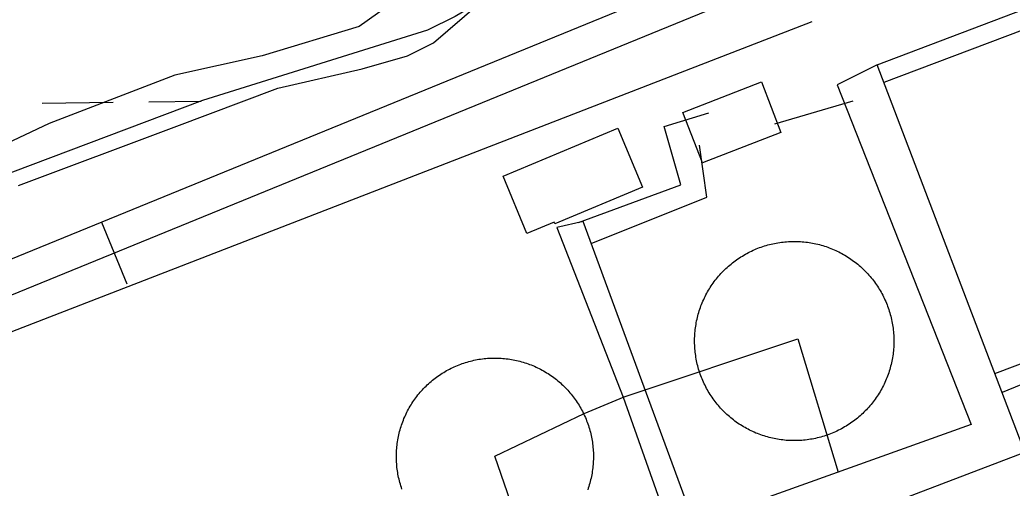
# Model space of a CAD drawing. Extents: x 3694830 to 3732949, y 415201 to 440970.
# Drawn here: x 3712257.5 to 3712704.1, y 429406.5 to 429617.3 of the extents above; entities that cross this region are included whole.
import ezdxf

# ---------------------------------------------------------------- set-up
doc = ezdxf.new("R2010")
doc.units = 0
for name, color, linetype in [('V-BLDG-OTLN', 7, 'Continuous'), ('V-DOMW-TANK', 7, 'Continuous'), ('V-ROAD-CNTR', 7, 'Continuous'), ('V-SITE-VEGE', 7, 'Continuous'), ('V-TOPO-SHOR', 7, 'Continuous'), ('V-UTIL-LINE', 7, 'Continuous'), ('V-WETL-SWMP', 7, 'Continuous')]:
    doc.layers.add(name, color=color, linetype=linetype)

msp = doc.modelspace()

# ---------------------------------------------------------------- linework, layer by layer
at = {"layer": 'V-BLDG-OTLN'}
for points in [[(3712600.06, 429566.68), (3712564.75, 429552.95), (3712555.93, 429575.64), (3712591.23, 429589.38)], [(3712537.76, 429541.97), (3712498.3, 429525.48), (3712497.95, 429526.32), (3712485.7, 429521.2), (3712474.96, 429546.91), (3712526.67, 429568.51)]]:
    msp.add_lwpolyline(points, close=True, dxfattribs=at)
at = {"layer": 'V-DOMW-TANK'}
for points in [[(3712561.31, 429469.32), (3712561.26, 429470.1), (3712561.22, 429470.89), (3712561.2, 429471.67), (3712561.18, 429472.45), (3712561.18, 429473.23), (3712561.2, 429474.02), (3712561.23, 429474.8), (3712561.27, 429475.58), (3712561.33, 429476.36), (3712561.4, 429477.14), (3712561.48, 429477.92), (3712561.58, 429478.69), (3712561.69, 429479.47), (3712561.81, 429480.24), (3712561.95, 429481.01), (3712562.1, 429481.78), (3712562.26, 429482.55), (3712562.44, 429483.31), (3712562.63, 429484.07), (3712562.84, 429484.82), (3712563.05, 429485.58), (3712563.28, 429486.33), (3712563.53, 429487.07), (3712563.78, 429487.8), (3712564.05, 429488.54), (3712564.33, 429489.27), (3712564.63, 429490), (3712564.94, 429490.72), (3712565.26, 429491.43), (3712565.59, 429492.14), (3712565.93, 429492.84), (3712566.29, 429493.54), (3712566.66, 429494.23), (3712567.04, 429494.91), (3712567.43, 429495.59), (3712567.83, 429496.26), (3712568.25, 429496.92), (3712568.68, 429497.58), (3712569.12, 429498.23), (3712569.57, 429498.87), (3712570.03, 429499.5), (3712570.5, 429500.12), (3712570.98, 429500.74), (3712571.48, 429501.35), (3712571.98, 429501.94), (3712572.5, 429502.53), (3712573.02, 429503.11), (3712573.56, 429503.69), (3712574.1, 429504.25), (3712574.65, 429504.8), (3712575.22, 429505.34), (3712575.79, 429505.88), (3712576.37, 429506.4), (3712576.97, 429506.91), (3712577.57, 429507.41), (3712578.18, 429507.9), (3712578.79, 429508.38), (3712579.42, 429508.85), (3712580.05, 429509.31), (3712580.7, 429509.76), (3712581.35, 429510.2), (3712582, 429510.62), (3712582.67, 429511.03), (3712583.34, 429511.44), (3712584.02, 429511.83), (3712584.7, 429512.21), (3712585.39, 429512.57), (3712586.09, 429512.92), (3712586.8, 429513.27), (3712587.5, 429513.6), (3712588.22, 429513.91), (3712588.94, 429514.22), (3712589.67, 429514.51), (3712590.4, 429514.79), (3712591.14, 429515.05), (3712591.88, 429515.31), (3712592.62, 429515.54), (3712593.37, 429515.78), (3712594.12, 429515.99), (3712594.88, 429516.19), (3712595.64, 429516.38), (3712596.4, 429516.55), (3712597.17, 429516.72), (3712597.94, 429516.86), (3712598.71, 429517), (3712599.48, 429517.12), (3712600.25, 429517.23), (3712601.03, 429517.32), (3712601.81, 429517.4), (3712602.59, 429517.47), (3712603.37, 429517.52), (3712604.15, 429517.56), (3712604.93, 429517.59), (3712605.72, 429517.6), (3712606.5, 429517.6), (3712607.28, 429517.58), (3712608.06, 429517.55), (3712608.85, 429517.51), (3712609.63, 429517.45), (3712610.41, 429517.38)], [(3712610.41, 429517.38), (3712611.18, 429517.3), (3712611.96, 429517.2), (3712612.73, 429517.09), (3712613.51, 429516.97), (3712614.28, 429516.83), (3712615.05, 429516.68), (3712615.81, 429516.52), (3712616.57, 429516.34), (3712617.33, 429516.15), (3712618.09, 429515.94), (3712618.84, 429515.73), (3712619.59, 429515.5), (3712620.33, 429515.25), (3712621.07, 429515), (3712621.81, 429514.73), (3712622.54, 429514.45), (3712623.26, 429514.15), (3712623.98, 429513.84), (3712624.7, 429513.52), (3712625.4, 429513.19), (3712626.11, 429512.85), (3712626.8, 429512.49), (3712627.49, 429512.12), (3712628.18, 429511.74), (3712628.85, 429511.35), (3712629.52, 429510.95), (3712630.19, 429510.53), (3712630.84, 429510.1), (3712631.49, 429509.66), (3712632.13, 429509.21), (3712632.76, 429508.75), (3712633.39, 429508.28), (3712634, 429507.8), (3712634.61, 429507.3), (3712635.21, 429506.8), (3712635.8, 429506.28), (3712636.38, 429505.76), (3712636.95, 429505.22), (3712637.51, 429504.68), (3712638.06, 429504.13), (3712638.61, 429503.56), (3712639.14, 429502.99), (3712639.66, 429502.41), (3712640.18, 429501.81), (3712640.68, 429501.21), (3712641.17, 429500.6), (3712641.65, 429499.99), (3712642.12, 429499.36), (3712642.58, 429498.73), (3712643.02, 429498.08), (3712643.46, 429497.43), (3712643.89, 429496.78), (3712644.3, 429496.11), (3712644.7, 429495.44), (3712645.09, 429494.76), (3712645.47, 429494.08), (3712645.84, 429493.39), (3712646.19, 429492.69), (3712646.53, 429491.98), (3712646.86, 429491.28)], [(3712646.86, 429491.28), (3712647.18, 429490.56), (3712647.48, 429489.84), (3712647.77, 429489.11), (3712648.05, 429488.38), (3712648.32, 429487.65), (3712648.57, 429486.9), (3712648.81, 429486.16), (3712649.04, 429485.41), (3712649.25, 429484.66), (3712649.46, 429483.9), (3712649.64, 429483.14), (3712649.82, 429482.38), (3712649.98, 429481.61), (3712650.13, 429480.84), (3712650.26, 429480.07), (3712650.38, 429479.3), (3712650.49, 429478.53), (3712650.58, 429477.75), (3712650.67, 429476.97), (3712650.73, 429476.19), (3712650.78, 429475.41), (3712650.82, 429474.63), (3712650.85, 429473.85), (3712650.86, 429473.06), (3712650.86, 429472.28), (3712650.85, 429471.5), (3712650.82, 429470.72), (3712650.77, 429469.93), (3712650.72, 429469.15), (3712650.65, 429468.37), (3712650.56, 429467.6), (3712650.47, 429466.82), (3712650.36, 429466.04), (3712650.23, 429465.27), (3712650.1, 429464.5), (3712649.95, 429463.73), (3712649.78, 429462.97), (3712649.6, 429462.21), (3712649.41, 429461.45), (3712649.21, 429460.69), (3712648.99, 429459.94), (3712648.76, 429459.19), (3712648.52, 429458.45), (3712648.26, 429457.71), (3712647.99, 429456.97), (3712647.71, 429456.24), (3712647.42, 429455.52), (3712647.11, 429454.8), (3712646.79, 429454.09), (3712646.46, 429453.38), (3712646.12, 429452.67), (3712645.76, 429451.98), (3712645.39, 429451.29), (3712645.01, 429450.6), (3712644.62, 429449.93), (3712644.21, 429449.26), (3712643.79, 429448.59), (3712643.37, 429447.94), (3712642.93, 429447.29), (3712642.48, 429446.65), (3712642.02, 429446.02), (3712641.55, 429445.39), (3712641.06, 429444.78), (3712640.57, 429444.17), (3712640.06, 429443.57), (3712639.55, 429442.98), (3712639.02, 429442.4), (3712638.49, 429441.83), (3712637.95, 429441.27), (3712637.39, 429440.72), (3712636.83, 429440.17), (3712636.25, 429439.64), (3712635.67, 429439.12), (3712635.08, 429438.6), (3712634.48, 429438.1), (3712633.87, 429437.61), (3712633.25, 429437.13), (3712632.63, 429436.66), (3712631.99, 429436.2), (3712631.35, 429435.76), (3712630.7, 429435.32), (3712630.05, 429434.89), (3712629.38, 429434.48), (3712628.71, 429434.08), (3712628.03, 429433.69), (3712627.34, 429433.31), (3712626.65, 429432.95), (3712625.95, 429432.59), (3712625.25, 429432.25), (3712624.54, 429431.92), (3712623.82, 429431.6), (3712623.1, 429431.3), (3712622.38, 429431), (3712621.65, 429430.73), (3712620.91, 429430.46), (3712620.17, 429430.21), (3712619.43, 429429.97), (3712618.68, 429429.74), (3712617.92, 429429.53), (3712617.17, 429429.32)], [(3712617.17, 429429.32), (3712616.41, 429429.14), (3712615.65, 429428.96), (3712614.88, 429428.8), (3712614.11, 429428.65), (3712613.34, 429428.52), (3712612.57, 429428.4), (3712611.79, 429428.29), (3712611.01, 429428.2), (3712610.24, 429428.11), (3712609.46, 429428.05), (3712608.68, 429428), (3712607.89, 429427.96), (3712607.11, 429427.93), (3712606.33, 429427.92), (3712605.55, 429427.92), (3712604.76, 429427.94), (3712603.98, 429427.96), (3712603.2, 429428.01), (3712602.42, 429428.06), (3712601.64, 429428.13), (3712600.86, 429428.22), (3712600.09, 429428.31), (3712599.31, 429428.42), (3712598.54, 429428.55), (3712597.77, 429428.68), (3712597, 429428.83), (3712596.23, 429429), (3712595.47, 429429.17), (3712594.71, 429429.37), (3712593.96, 429429.57), (3712593.21, 429429.79), (3712592.46, 429430.02), (3712591.71, 429430.26), (3712590.97, 429430.52), (3712590.24, 429430.79), (3712589.51, 429431.07), (3712588.79, 429431.36), (3712588.06, 429431.67), (3712587.35, 429431.99), (3712586.64, 429432.32), (3712585.94, 429432.67), (3712585.24, 429433.02), (3712584.55, 429433.39), (3712583.87, 429433.77), (3712583.19, 429434.16), (3712582.52, 429434.57), (3712581.86, 429434.98), (3712581.2, 429435.41), (3712580.55, 429435.85), (3712579.92, 429436.3), (3712579.28, 429436.76), (3712578.66, 429437.23), (3712578.04, 429437.72), (3712577.44, 429438.21), (3712576.84, 429438.72), (3712576.25, 429439.23), (3712575.67, 429439.76), (3712575.09, 429440.29), (3712574.53, 429440.83), (3712573.98, 429441.39), (3712573.44, 429441.95), (3712572.91, 429442.53), (3712572.38, 429443.11), (3712571.87, 429443.7), (3712571.37, 429444.3), (3712570.88, 429444.91), (3712570.4, 429445.53), (3712569.93, 429446.15), (3712569.47, 429446.79), (3712569.02, 429447.43), (3712568.59, 429448.08), (3712568.16, 429448.74), (3712567.75, 429449.4), (3712567.35, 429450.07), (3712566.95, 429450.75), (3712566.58, 429451.44), (3712566.21, 429452.13), (3712565.86, 429452.83), (3712565.51, 429453.53), (3712565.19, 429454.24), (3712564.87, 429454.96), (3712564.56, 429455.68), (3712564.27, 429456.4), (3712563.99, 429457.13), (3712563.73, 429457.87), (3712563.47, 429458.61), (3712563.23, 429459.35), (3712563, 429460.1), (3712562.79, 429460.86), (3712562.59, 429461.61), (3712562.4, 429462.37), (3712562.23, 429463.14), (3712562.06, 429463.9), (3712561.92, 429464.67), (3712561.78, 429465.44), (3712561.66, 429466.21), (3712561.56, 429466.99), (3712561.46, 429467.77), (3712561.38, 429468.54), (3712561.31, 429469.32)], [(3712426.97, 429421.29), (3712426.99, 429422.06), (3712427.02, 429422.84), (3712427.06, 429423.61), (3712427.11, 429424.38), (3712427.19, 429425.15), (3712427.27, 429425.92), (3712427.36, 429426.69), (3712427.47, 429427.45), (3712427.6, 429428.22), (3712427.73, 429428.98), (3712427.88, 429429.74), (3712428.05, 429430.49), (3712428.22, 429431.25), (3712428.41, 429432), (3712428.62, 429432.74), (3712428.83, 429433.49), (3712429.06, 429434.23), (3712429.3, 429434.96), (3712429.55, 429435.69), (3712429.82, 429436.42), (3712430.1, 429437.14), (3712430.39, 429437.86), (3712430.7, 429438.57), (3712431.01, 429439.28), (3712431.34, 429439.98), (3712431.68, 429440.67), (3712432.04, 429441.36), (3712432.4, 429442.04), (3712432.78, 429442.72), (3712433.17, 429443.39), (3712433.57, 429444.05), (3712433.98, 429444.7), (3712434.4, 429445.35), (3712434.84, 429445.99), (3712435.28, 429446.62), (3712435.74, 429447.25), (3712436.21, 429447.86), (3712436.69, 429448.47), (3712437.17, 429449.07), (3712437.67, 429449.67), (3712438.18, 429450.25), (3712438.7, 429450.82), (3712439.23, 429451.39), (3712439.77, 429451.94), (3712440.32, 429452.49), (3712440.88, 429453.02), (3712441.45, 429453.55), (3712442.02, 429454.07), (3712442.61, 429454.57), (3712443.2, 429455.07), (3712443.81, 429455.55), (3712444.42, 429456.02), (3712445.03, 429456.49), (3712445.66, 429456.94), (3712446.3, 429457.39), (3712446.94, 429457.82), (3712447.59, 429458.24), (3712448.25, 429458.64), (3712448.91, 429459.04), (3712449.58, 429459.43), (3712450.26, 429459.8), (3712450.94, 429460.16), (3712451.64, 429460.51), (3712452.33, 429460.85), (3712453.03, 429461.17), (3712453.74, 429461.48), (3712454.46, 429461.79), (3712455.17, 429462.07), (3712455.9, 429462.35), (3712456.63, 429462.61), (3712457.36, 429462.86), (3712458.09, 429463.1), (3712458.83, 429463.32), (3712459.58, 429463.53), (3712460.33, 429463.73), (3712461.08, 429463.92), (3712461.83, 429464.09), (3712462.59, 429464.25), (3712463.35, 429464.39), (3712464.11, 429464.53), (3712464.88, 429464.64), (3712465.65, 429464.75), (3712466.41, 429464.84), (3712467.18, 429464.92), (3712467.95, 429464.98), (3712468.73, 429465.04), (3712469.5, 429465.08), (3712470.27, 429465.1), (3712471.05, 429465.11), (3712471.82, 429465.11), (3712472.59, 429465.09), (3712473.37, 429465.06), (3712474.14, 429465.02), (3712474.91, 429464.96), (3712475.68, 429464.89), (3712476.45, 429464.81), (3712477.22, 429464.72), (3712477.98, 429464.61), (3712478.75, 429464.48), (3712479.51, 429464.34)], [(3712479.51, 429464.34), (3712480.27, 429464.2), (3712481.02, 429464.03), (3712481.78, 429463.86), (3712482.53, 429463.67), (3712483.28, 429463.47), (3712484.02, 429463.25), (3712484.76, 429463.02), (3712485.49, 429462.78), (3712486.23, 429462.53), (3712486.95, 429462.26), (3712487.67, 429461.98), (3712488.39, 429461.69), (3712489.1, 429461.38), (3712489.81, 429461.07), (3712490.51, 429460.74), (3712491.2, 429460.4), (3712491.89, 429460.04), (3712492.57, 429459.68), (3712493.25, 429459.3), (3712493.92, 429458.91), (3712494.58, 429458.51), (3712495.23, 429458.1), (3712495.88, 429457.68), (3712496.52, 429457.24), (3712497.16, 429456.8), (3712497.78, 429456.34), (3712498.4, 429455.87), (3712499, 429455.39), (3712499.6, 429454.91), (3712500.2, 429454.41), (3712500.78, 429453.9), (3712501.35, 429453.38), (3712501.92, 429452.85), (3712502.47, 429452.31), (3712503.02, 429451.76), (3712503.55, 429451.2), (3712504.08, 429450.63), (3712504.6, 429450.06), (3712505.1, 429449.47), (3712505.6, 429448.88), (3712506.08, 429448.28), (3712506.56, 429447.67), (3712507.02, 429447.05), (3712507.47, 429446.42), (3712507.92, 429445.78), (3712508.35, 429445.14), (3712508.77, 429444.49), (3712509.18, 429443.83), (3712509.57, 429443.17), (3712509.96, 429442.5), (3712510.33, 429441.82), (3712510.69, 429441.14), (3712511.04, 429440.44), (3712511.38, 429439.75), (3712511.7, 429439.05), (3712512.02, 429438.34), (3712512.31, 429437.63), (3712512.6, 429436.91), (3712512.88, 429436.18), (3712513.14, 429435.45)], [(3712513.14, 429435.45), (3712513.39, 429434.72), (3712513.63, 429433.99), (3712513.85, 429433.24), (3712514.06, 429432.5), (3712514.26, 429431.75), (3712514.45, 429431), (3712514.62, 429430.25), (3712514.78, 429429.49), (3712514.92, 429428.73), (3712515.06, 429427.97), (3712515.17, 429427.2), (3712515.28, 429426.44), (3712515.37, 429425.67), (3712515.45, 429424.9), (3712515.52, 429424.13), (3712515.57, 429423.35), (3712515.61, 429422.58), (3712515.63, 429421.81), (3712515.64, 429421.03), (3712515.64, 429420.26), (3712515.62, 429419.49), (3712515.59, 429418.71), (3712515.55, 429417.94), (3712515.5, 429417.17), (3712515.43, 429416.4), (3712515.34, 429415.63), (3712515.25, 429414.86), (3712515.14, 429414.1), (3712515.01, 429413.33), (3712514.88, 429412.57), (3712514.73, 429411.81), (3712514.56, 429411.05), (3712514.39, 429410.3), (3712514.2, 429409.55), (3712514, 429408.8), (3712513.78, 429408.06), (3712513.55, 429407.32), (3712513.31, 429406.59), (3712513.06, 429405.85)], [(3712429.47, 429406.09), (3712429.22, 429406.83), (3712428.98, 429407.56), (3712428.76, 429408.3), (3712428.54, 429409.05), (3712428.35, 429409.8), (3712428.17, 429410.55), (3712427.99, 429411.3), (3712427.83, 429412.06), (3712427.69, 429412.82), (3712427.56, 429413.58), (3712427.44, 429414.35), (3712427.33, 429415.11), (3712427.24, 429415.88), (3712427.16, 429416.65), (3712427.1, 429417.42), (3712427.04, 429418.19), (3712427, 429418.97), (3712426.98, 429419.74), (3712426.97, 429420.51), (3712426.97, 429421.29)]]:
    msp.add_lwpolyline(points, dxfattribs=at)
at = {"layer": 'V-ROAD-CNTR'}
msp.add_line((3712294.28, 429526.32), (3712305.63, 429498.55), dxfattribs=at)
for points in [[(3712432.13, 428745.85), (3712365.94, 428921.73), (3712247.59, 429218.92), (3712201.42, 429347.38), (3712171.47, 429433.89), (3712181.09, 429468.55), (3712225.36, 429498.16), (3712526.21, 429621.11)], [(3712451.45, 428737.11), (3712379.92, 428927.15), (3712261.62, 429224.23), (3712215.57, 429352.37), (3712187.17, 429434.38), (3712194.05, 429459.18), (3712232.44, 429484.84), (3712569.99, 429622.79)], [(3712460.2, 428756.44), (3712393.91, 428932.57), (3712275.65, 429229.55), (3712229.71, 429357.36), (3712202.87, 429434.87), (3712207.02, 429449.8), (3712239.52, 429471.53), (3712614.03, 429616.6)]]:
    msp.add_lwpolyline(points, dxfattribs=at)
at = {"layer": 'V-SITE-VEGE'}
msp.add_lwpolyline([(3712231.41, 429980.75), (3712279.36, 429985.11), (3712314.24, 429985.11), (3712340.4, 429963.3), (3712353.48, 429924.04), (3712366.55, 429871.69), (3712401.43, 429793.16), (3712431.95, 429719), (3712449.38, 429666.65), (3712440.66, 429636.11), (3712410.15, 429614.3), (3712366.55, 429601.21), (3712327.32, 429592.49), (3712270.65, 429570.68), (3712196.54, 429535.78)], dxfattribs=at)
at = {"layer": 'V-TOPO-SHOR'}
msp.add_lwpolyline([(3712256.94, 429542.81), (3712326.94, 429569.06), (3712373.61, 429586.56), (3712411.53, 429595.31), (3712431.95, 429601.15), (3712443.62, 429606.98), (3712464.03, 429624.48)], dxfattribs=at)
at = {"layer": 'V-UTIL-LINE'}
msp.add_line((3712597.22, 429570.56), (3712632.51, 429580.83), dxfattribs=at)
for points in [[(3712643.29, 429597.09), (3712951.38, 429714.01), (3713000.51, 429732.54), (3712999.14, 429733.93), (3713048.96, 429753.15), (3713052.42, 429751.76), (3713109.87, 429775.79), (3713111.94, 429775.1), (3713395, 429884.23), (3713595.71, 429961.1), (3713517.48, 430168.03), (3713406.31, 430464.93), (3713295.8, 430752.15), (3713269.04, 430825.51), (3713297.56, 430889.73), (3713191.87, 431166.56), (3713150.44, 431184.65), (3713147.7, 431192.26), (3713142.22, 431210.95), (3713138.08, 431215.1), (3713023.89, 431172.56), (3713024.49, 431164.43)], [(3713051.3, 429025.2), (3713253.39, 429102.76), (3713155.94, 429362.29), (3713153.87, 429362.99), (3713143.58, 429390.67), (3713143.58, 429392.05), (3713132.59, 429417.66), (3713129.84, 429423.2), (3713048.18, 429641.9), (3713023.48, 429709.02), (3713020.04, 429715.95), (3713013.85, 429727.03), (3712999.33, 429724.3), (3713000.7, 429722.92), (3712804.15, 429648.8), (3712646.35, 429589.09)], [(3712340.99, 429284.06), (3712574.91, 429371.2), (3712709.87, 429422.68), (3712643.29, 429597.09), (3712625.29, 429588.15), (3712685.71, 429435.19), (3712568.75, 429393.34), (3712334.13, 429303.43), (3712340.99, 429284.06)], [(3712508.92, 429526.08), (3712554.97, 429543.03), (3712547.44, 429569.32), (3712567.51, 429575.48)], [(3712514.65, 429516.63), (3712566.71, 429537.46), (3712563.32, 429560.98)], [(3712561.16, 429390.43), (3712510.99, 429526.56), (3712499.23, 429523.83), (3712529.1, 429447.55), (3712550.63, 429386.4)], [(3712696.3, 429458.21), (3712763.91, 429483.68), (3712833.95, 429314.1), (3712734.28, 429271.52), (3712729.47, 429283.28), (3712821.52, 429319.67), (3712762.5, 429475.39), (3712699.59, 429449.59)], [(3712491.03, 429363.56), (3712471.29, 429420.89), (3712511.44, 429440.14), (3712529.44, 429447.69), (3712607.63, 429473.75), (3712625.76, 429413.74)]]:
    msp.add_lwpolyline(points, dxfattribs=at)
at = {"layer": 'V-WETL-SWMP'}
for p, q in [((3712267.49, 429579.88), (3712299.49, 429580.27)), ((3712315.49, 429580.46), (3712339.12, 429580.74))]:
    msp.add_line(p, q, dxfattribs=at)
msp.add_lwpolyline([(3712256.43, 430004.44), (3712292.39, 430020.92), (3712315.91, 430031.91), (3712325.59, 430034.64), (3712332.73, 430033.24), (3712340.99, 430024.7), (3712345.57, 430015.7), (3712389.01, 429904.6), (3712420.67, 429813.85), (3712436.3, 429769.07), (3712459.37, 429703.84), (3712466.92, 429684.47), (3712471.23, 429661.9), (3712473.05, 429654.06), (3712472.33, 429642.78), (3712470.7, 429636.34), (3712466.76, 429629.21), (3712460.76, 429623.24), (3712453.38, 429618.89), (3712440.93, 429612.7), (3712339.75, 429580.98), (3712168.48, 429516.52)], dxfattribs=at)

doc.saveas('drawing.dxf')
